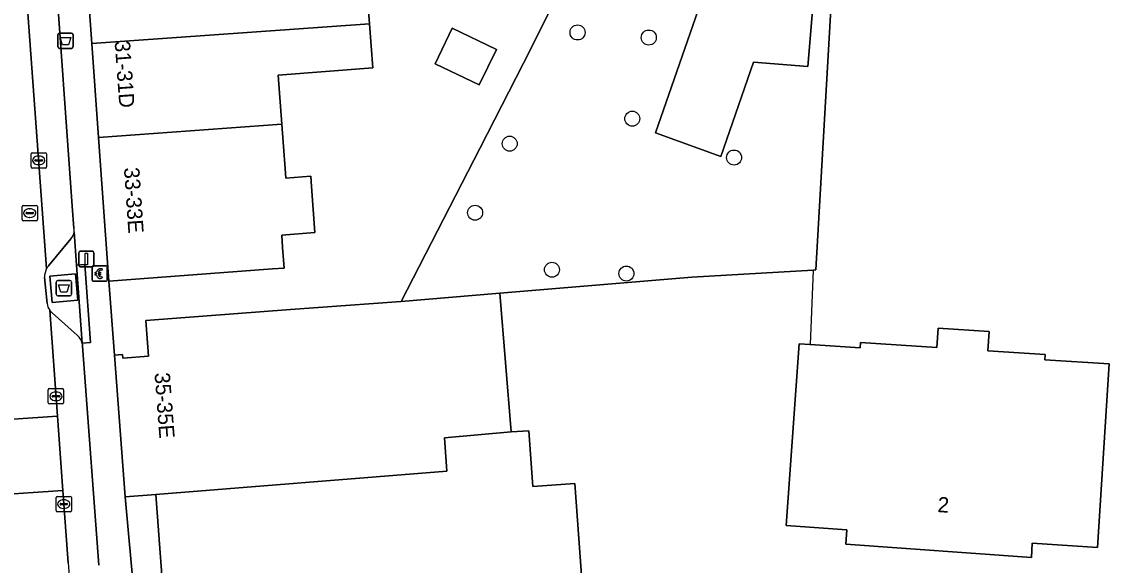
# Model space of a CAD drawing. Extents: x 161087 to 161926, y 382572 to 383873.
# Drawn here: x 161697.2 to 161768.2, y 383323.7 to 383359.1 of the extents above; entities that cross this region are included whole.
import ezdxf

# ---------------------------------------------------------------- set-up
doc = ezdxf.new("R2010")
doc.units = 0
for name, color, linetype in [('IMGEO_Afval_apart_plaats', 7, 'Continuous'), ('IMGEO_Afvalbak', 7, 'Continuous'), ('IMGEO_Betaalautomaat', 7, 'Continuous'), ('IMGEO_Boom', 7, 'Continuous'), ('IMGEO_Erf', 7, 'Continuous'), ('IMGEO_Grasland_overig', 7, 'Continuous'), ('IMGEO_Hek', 7, 'Continuous'), ('IMGEO_Kolk', 7, 'Continuous'), ('IMGEO_Lichtmast', 7, 'Continuous'), ('IMGEO_Pand', 7, 'Continuous'), ('IMGEO_Pand_nummerreeks', 7, 'Continuous'), ('IMGEO_Parkeervlak_open', 7, 'Continuous'), ('IMGEO_Rijbaan_lokaal_open', 7, 'Continuous'), ('IMGEO_Rioolput', 7, 'Continuous'), ('IMGEO_Voetpad_gesloten', 7, 'Continuous'), ('IMGEO_Voetpad_open', 7, 'Continuous')]:
    doc.layers.add(name, color=color, linetype=linetype)

msp = doc.modelspace()

# ---------------------------------------------------------------- linework, layer by layer
at = {"layer": 'IMGEO_Afval_apart_plaats'}
for p, q in [((161699.447, 383341.346), (161699.447, 383342.146)), ((161699.447, 383342.146), (161699.447, 383341.346)), ((161699.547, 383342.246), (161700.337, 383342.246)), ((161700.337, 383342.246), (161699.547, 383342.246)), ((161700.437, 383342.146), (161700.437, 383341.346)), ((161700.437, 383341.346), (161700.437, 383342.146)), ((161700.337, 383341.246), (161699.547, 383341.246)), ((161699.547, 383341.246), (161700.337, 383341.246))]:
    msp.add_line(p, q, dxfattribs=at)
msp.add_lwpolyline([(161699.59, 383341.96), (161700.294, 383341.96), (161700.145, 383341.49), (161699.739, 383341.49), (161699.59, 383341.96)], dxfattribs=at)
for centre, start, end in [((161699.547, 383342.146), 90, 180), ((161699.547, 383342.146), 90, 180), ((161700.337, 383342.146), 0, 90), ((161700.337, 383342.146), 360, 90), ((161699.547, 383341.346), 180, 270), ((161699.547, 383341.346), 180, 270), ((161700.337, 383341.346), 270, 0), ((161700.337, 383341.346), 270, 0)]:
    msp.add_arc(centre, 0.1, start, end, dxfattribs=at)
at = {"layer": 'IMGEO_Afvalbak'}
for p, q in [((161699.654, 383358.372), (161700.444, 383358.372)), ((161700.444, 383358.372), (161699.654, 383358.372)), ((161699.554, 383357.472), (161699.554, 383358.272)), ((161699.554, 383358.272), (161699.554, 383357.472)), ((161700.544, 383358.272), (161700.544, 383357.472)), ((161700.544, 383357.472), (161700.544, 383358.272)), ((161700.444, 383357.372), (161699.654, 383357.372)), ((161699.654, 383357.372), (161700.444, 383357.372))]:
    msp.add_line(p, q, dxfattribs=at)
msp.add_lwpolyline([(161699.697, 383358.086), (161700.401, 383358.086), (161700.252, 383357.616), (161699.846, 383357.616), (161699.697, 383358.086)], dxfattribs=at)
for centre, start, end in [((161699.654, 383358.272), 90, 180), ((161699.654, 383358.272), 90, 180), ((161700.444, 383358.272), 0, 90), ((161700.444, 383358.272), 360, 90), ((161699.654, 383357.472), 180, 270), ((161699.654, 383357.472), 180, 270), ((161700.444, 383357.472), 270, 0), ((161700.444, 383357.472), 270, 0)]:
    msp.add_arc(centre, 0.1, start, end, dxfattribs=at)
at = {"layer": 'IMGEO_Betaalautomaat'}
for p, q in [((161701.778, 383342.273), (161701.778, 383343.114)), ((161701.778, 383343.114), (161701.778, 383342.273)), ((161701.853, 383343.197), (161702.694, 383343.197)), ((161702.694, 383343.197), (161701.853, 383343.197)), ((161702.061, 383342.661), (161702.061, 383342.729)), ((161702.182, 383342.729), (161702.182, 383342.661)), ((161702.44, 383343.002), (161702.423, 383342.902)), ((161702.777, 383343.123), (161702.777, 383342.282)), ((161702.777, 383342.282), (161702.777, 383343.123)), ((161702.703, 383342.198), (161701.862, 383342.198)), ((161701.862, 383342.198), (161702.703, 383342.198)), ((161702.427, 383342.496), (161702.449, 383342.409))]:
    msp.add_line(p, q, dxfattribs=at)
for points in [[(161702.061, 383342.729), (161701.992, 383342.729), (161701.992, 383342.798), (161702.071, 383342.798)], [(161702.193, 383342.798), (161702.34, 383342.798), (161702.34, 383342.729), (161702.182, 383342.729)], [(161702.066, 383342.592), (161701.992, 383342.592), (161701.992, 383342.661), (161702.061, 383342.661)], [(161702.182, 383342.661), (161702.34, 383342.661), (161702.34, 383342.592), (161702.196, 383342.592)]]:
    msp.add_lwpolyline(points, dxfattribs=at)
for centre, radius, start, end in [((161701.856, 383343.12), 0.0779, 92.4484, 184.28452), ((161701.856, 383343.12), 0.0779, 92.4484, 184.28452), ((161702.354, 383342.722), 0.293, 73.01398, 165.01395), ((161702.36, 383342.735), 0.179, 69.32359, 159.56827), ((161702.7, 383343.12), 0.0779, 2.4484, 94.28452), ((161702.7, 383343.12), 0.0779, 2.4484, 94.28452), ((161701.856, 383342.276), 0.0779, 182.4484, 274.28452), ((161701.856, 383342.276), 0.0779, 182.4484, 274.28452), ((161702.327, 383342.647), 0.267, 191.80956, 297.03891), ((161702.36, 383342.662), 0.179, 202.76249, 291.86925), ((161702.7, 383342.276), 0.0779, 272.4484, 4.28452), ((161702.7, 383342.276), 0.0779, 272.4484, 4.28452)]:
    msp.add_arc(centre, radius, start, end, dxfattribs=at)
at = {"layer": 'IMGEO_Boom'}
for centre in [(161733.456, 383358.413), (161738.108, 383358.082), (161737.027, 383352.795), (161729.03, 383351.164), (161743.672, 383350.261), (161726.774, 383346.664), (161731.789, 383342.948), (161736.644, 383342.697)]:
    msp.add_circle(centre, 0.489, dxfattribs=at)
at = {"layer": 'IMGEO_Erf'}
for points in [[(161719.672, 383361.847), (161719.886, 383358.974), (161720.101, 383356.101), (161713.914, 383355.639), (161714.153, 383352.435), (161714.393, 383349.231), (161714.416, 383348.918), (161716.05, 383349.039), (161716.101, 383348.363), (161716.323, 383345.366), (161714.154, 383345.204), (161714.215, 383344.388), (161714.314, 383343.055), (161713.546, 383342.998), (161702.881, 383342.202), (161703.249, 383337.371), (161703.776, 383337.423), (161703.799, 383337.194), (161705.456, 383337.315), (161705.28, 383339.638), (161714.725, 383340.355), (161721.957, 383340.879), (161727.09, 383350.84), (161730.415, 383357.34), (161732.553, 383361.701)], [(161750.125, 383362.202), (161748.996, 383342.939), (161748.833, 383342.929), (161740.909, 383342.457), (161728.394, 383341.424), (161729.125, 383332.371), (161730.282, 383332.454), (161730.546, 383328.814), (161733.289, 383329.013), (161733.808, 383321.85)], [(161706.579, 383319.822), (161705.931, 383328.299), (161703.936, 383328.15), (161705.186, 383314.558)]]:
    msp.add_lwpolyline(points, dxfattribs=at)
for points in [[(161728.159, 383357.307), (161727.047, 383354.989), (161724.159, 383356.374), (161725.271, 383358.693)], [(161747.913, 383338.111), (161748.631, 383338.065), (161751.9, 383337.854), (161751.923, 383338.204), (161756.909, 383337.882), (161756.991, 383339.132), (161760.318, 383338.916), (161760.238, 383337.668), (161763.966, 383337.427), (161763.944, 383337.078), (161768.151, 383336.806), (161767.378, 383324.846), (161763.131, 383325.122), (161763.072, 383324.193), (161750.97, 383325.052), (161751.037, 383325.994), (161747.072, 383326.275)]]:
    msp.add_lwpolyline(points, close=True, dxfattribs=at)
at = {"layer": 'IMGEO_Grasland_overig'}
for points in [[(161754.471, 383392.259), (161754.331, 383392.28), (161754.382, 383392.636), (161754.459, 383393.252), (161754.158, 383393.302), (161748.887, 383392.834), (161738.987, 383392.094), (161739.962, 383377.801), (161740.464, 383377.663), (161740.563, 383377.613), (161736.095, 383368.75), (161732.553, 383361.701), (161730.415, 383357.34), (161727.09, 383350.84), (161721.957, 383340.879), (161728.394, 383341.424), (161740.909, 383342.457), (161748.833, 383342.929), (161748.996, 383342.939), (161750.125, 383362.202), (161750.531, 383365.491)], [(161747.585, 383377.884), (161751.85, 383376.348), (161749.629, 383369.985), (161748.49, 383356.199), (161744.929, 383356.47), (161742.805, 383350.327), (161738.54, 383351.864)]]:
    msp.add_lwpolyline(points, close=True, dxfattribs=at)
at = {"layer": 'IMGEO_Hek'}
msp.add_lwpolyline([(161748.833, 383342.929), (161748.631, 383338.065)], dxfattribs=at)
at = {"layer": 'IMGEO_Kolk'}
for p, q in [((161697.798, 383349.65), (161697.798, 383350.502)), ((161697.873, 383350.576), (161698.725, 383350.576)), ((161698.799, 383350.502), (161698.799, 383349.65)), ((161698.057, 383350.07), (161698.057, 383350.082)), ((161698.495, 383350.033), (161698.097, 383350.033)), ((161698.1, 383350.119), (161698.498, 383350.119)), ((161698.309, 383349.796), (161698.284, 383349.796)), ((161698.286, 383350.356), (161698.311, 383350.356)), ((161698.541, 383350.082), (161698.541, 383350.07)), ((161698.725, 383349.576), (161697.873, 383349.576)), ((161698.925, 383334.271), (161698.925, 383335.123)), ((161699, 383335.197), (161699.852, 383335.197)), ((161699.413, 383334.977), (161699.438, 383334.977)), ((161699.926, 383335.123), (161699.926, 383334.271)), ((161699.852, 383334.197), (161699, 383334.197)), ((161699.184, 383334.691), (161699.184, 383334.703)), ((161699.622, 383334.654), (161699.224, 383334.654)), ((161699.227, 383334.74), (161699.625, 383334.74)), ((161699.436, 383334.417), (161699.411, 383334.417)), ((161699.668, 383334.703), (161699.668, 383334.691)), ((161699.434, 383327.245), (161699.434, 383328.097)), ((161699.509, 383328.171), (161700.361, 383328.171)), ((161699.922, 383327.951), (161699.947, 383327.951)), ((161700.435, 383328.097), (161700.435, 383327.245)), ((161700.361, 383327.171), (161699.509, 383327.171)), ((161699.693, 383327.665), (161699.693, 383327.677)), ((161700.131, 383327.628), (161699.733, 383327.628)), ((161699.736, 383327.714), (161700.134, 383327.714)), ((161699.945, 383327.391), (161699.92, 383327.391)), ((161700.177, 383327.677), (161700.177, 383327.665))]:
    msp.add_line(p, q, dxfattribs=at)
for points in [[(161697.798, 383349.65), (161697.798, 383350.502)], [(161697.873, 383350.576), (161698.725, 383350.576)], [(161698.799, 383350.502), (161698.799, 383349.65)], [(161698.725, 383349.576), (161697.873, 383349.576)], [(161698.925, 383334.271), (161698.925, 383335.123)], [(161699, 383335.197), (161699.852, 383335.197)], [(161699.926, 383335.123), (161699.926, 383334.271)], [(161699.852, 383334.197), (161699, 383334.197)], [(161699.434, 383327.245), (161699.434, 383328.097)], [(161699.509, 383328.171), (161700.361, 383328.171)], [(161700.435, 383328.097), (161700.435, 383327.245)], [(161700.361, 383327.171), (161699.509, 383327.171)]]:
    msp.add_lwpolyline(points, dxfattribs=at)
for centre, radius, start, end in [((161697.875, 383350.5), 0.0765, 91.55205, 178.44795), ((161697.875, 383350.5), 0.0765, 91.55205, 178.44795), ((161698.723, 383350.5), 0.0765, 1.55205, 88.44795), ((161698.723, 383350.5), 0.0765, 1.55205, 88.44795), ((161698.097, 383350.079), 0.0403, 85.87752, 175.75265), ((161698.094, 383350.069), 0.0366, 178.93798, 274.71019), ((161698.498, 383350.076), 0.043, 264.86636, 352.45326), ((161698.502, 383350.081), 0.0386, 1.73085, 96.63898), ((161697.875, 383349.652), 0.0765, 181.55205, 268.44795), ((161697.875, 383349.652), 0.0765, 181.55205, 268.44795), ((161698.723, 383349.652), 0.0765, 271.55205, 358.44795), ((161698.723, 383349.652), 0.0765, 271.55205, 358.44795), ((161699.002, 383335.121), 0.0765, 91.55205, 178.44795), ((161699.002, 383335.121), 0.0765, 91.55205, 178.44795), ((161699.85, 383335.121), 0.0765, 1.55205, 88.44795), ((161699.85, 383335.121), 0.0765, 1.55205, 88.44795), ((161699.002, 383334.273), 0.0765, 181.55205, 268.44795), ((161699.002, 383334.273), 0.0765, 181.55205, 268.44795), ((161699.224, 383334.7), 0.0403, 85.87752, 175.75265), ((161699.221, 383334.69), 0.0366, 178.93798, 274.71019), ((161699.625, 383334.697), 0.043, 264.86636, 352.45326), ((161699.629, 383334.702), 0.0386, 1.73085, 96.63898), ((161699.85, 383334.273), 0.0765, 271.55205, 358.44795), ((161699.85, 383334.273), 0.0765, 271.55205, 358.44795), ((161699.511, 383328.095), 0.0765, 91.55205, 178.44795), ((161699.511, 383328.095), 0.0765, 91.55205, 178.44795), ((161700.359, 383328.095), 0.0765, 1.55205, 88.44795), ((161700.359, 383328.095), 0.0765, 1.55205, 88.44795), ((161699.511, 383327.247), 0.0765, 181.55205, 268.44795), ((161699.511, 383327.247), 0.0765, 181.55205, 268.44795), ((161699.733, 383327.674), 0.0403, 85.87752, 175.75265), ((161699.73, 383327.664), 0.0366, 178.93798, 274.71019), ((161700.134, 383327.671), 0.043, 264.86636, 352.45326), ((161700.138, 383327.676), 0.0386, 1.73085, 96.63898), ((161700.359, 383327.247), 0.0765, 271.55205, 358.44795), ((161700.359, 383327.247), 0.0765, 271.55205, 358.44795)]:
    msp.add_arc(centre, radius, start, end, dxfattribs=at)
for centre, major_axis, ratio, start_param, end_param in [((161698.285, 383350.076), (-0.387, 0.002), 0.722429, 4.712389, 7.853982), ((161698.31, 383350.076), (-0.39, 0.002), 0.717154, 1.570796, 4.712389), ((161699.412, 383334.697), (-0.387, 0.002), 0.722429, 4.712389, 7.853982), ((161699.437, 383334.697), (-0.39, 0.002), 0.717154, 1.570796, 4.712389), ((161699.921, 383327.671), (-0.387, 0.002), 0.722429, 4.712389, 7.853982), ((161699.946, 383327.671), (-0.39, 0.002), 0.717154, 1.570796, 4.712389)]:
    msp.add_ellipse(centre, major_axis=major_axis, ratio=ratio, start_param=start_param, end_param=end_param, dxfattribs=at)
at = {"layer": 'IMGEO_Lichtmast'}
for p, q in [((161701.012, 383344.147), (161701.802, 383344.147)), ((161701.802, 383344.147), (161701.012, 383344.147)), ((161700.912, 383343.247), (161700.912, 383344.047)), ((161700.912, 383344.047), (161700.912, 383343.247)), ((161701.902, 383344.047), (161701.902, 383343.247)), ((161701.902, 383343.247), (161701.902, 383344.047)), ((161701.802, 383343.147), (161701.012, 383343.147)), ((161701.012, 383343.147), (161701.802, 383343.147))]:
    msp.add_line(p, q, dxfattribs=at)
msp.add_lwpolyline([(161701.332, 383344.022), (161701.482, 383344.022), (161701.482, 383343.272), (161701.332, 383343.272), (161701.332, 383344.022)], dxfattribs=at)
for centre, start, end in [((161701.012, 383344.047), 90, 180), ((161701.012, 383344.047), 90, 180), ((161701.802, 383344.047), 0, 90), ((161701.802, 383344.047), 360, 90), ((161701.012, 383343.247), 180, 270), ((161701.012, 383343.247), 180, 270), ((161701.802, 383343.247), 270, 0), ((161701.802, 383343.247), 270, 0)]:
    msp.add_arc(centre, 0.1, start, end, dxfattribs=at)
at = {"layer": 'IMGEO_Pand'}
for points in [[(161738.54, 383351.864), (161742.805, 383350.327), (161744.929, 383356.47), (161748.49, 383356.199), (161749.629, 383369.985), (161751.85, 383376.348), (161747.585, 383377.884)], [(161713.268, 383364.525), (161701.33, 383363.644), (161701.347, 383363.415), (161701.76, 383357.695), (161719.886, 383358.974), (161719.672, 383361.847), (161713.503, 383361.386)], [(161713.914, 383355.639), (161720.101, 383356.101), (161719.886, 383358.974), (161701.76, 383357.695), (161702.203, 383351.57), (161714.153, 383352.435)], [(161728.159, 383357.307), (161725.271, 383358.693), (161724.159, 383356.374), (161727.047, 383354.989)], [(161714.393, 383349.231), (161714.153, 383352.435), (161702.203, 383351.57), (161702.881, 383342.202), (161713.546, 383342.998), (161714.314, 383343.055), (161714.215, 383344.388), (161714.154, 383345.204), (161716.323, 383345.366), (161716.101, 383348.363), (161716.05, 383349.039), (161714.416, 383348.918)], [(161705.931, 383328.299), (161724.934, 383329.827), (161724.77, 383331.985), (161729.125, 383332.371), (161728.394, 383341.424), (161721.957, 383340.879), (161714.725, 383340.355), (161705.28, 383339.638), (161705.456, 383337.315), (161703.799, 383337.194), (161703.776, 383337.423), (161703.249, 383337.371), (161703.936, 383328.15)], [(161748.631, 383338.065), (161747.913, 383338.111), (161747.072, 383326.275), (161751.037, 383325.994), (161750.97, 383325.052), (161763.072, 383324.193), (161763.131, 383325.122), (161767.378, 383324.846), (161768.151, 383336.806), (161763.944, 383337.078), (161763.966, 383337.427), (161760.238, 383337.668), (161760.318, 383338.916), (161756.991, 383339.132), (161756.909, 383337.882), (161751.923, 383338.204), (161751.9, 383337.854)], [(161705.931, 383328.299), (161706.579, 383319.822), (161711.215, 383320.159), (161711.267, 383319.501), (161715.07, 383319.798), (161715.018, 383320.456), (161722.566, 383321.016), (161729.128, 383321.51), (161729.785, 383321.558), (161733.808, 383321.85), (161733.289, 383329.013), (161730.546, 383328.814), (161730.282, 383332.454), (161729.125, 383332.371), (161724.77, 383331.985), (161724.934, 383329.827)]]:
    msp.add_lwpolyline(points, close=True, dxfattribs=at)
at = {"layer": 'IMGEO_Parkeervlak_open'}
for points in [[(161695.88, 383383.185), (161698.818, 383343.028)], [(161700.599, 383345.658), (161700.492, 383347.097), (161699.333, 383363.288), (161698.102, 383380.075)], [(161698.943, 383343.211), (161700.404, 383344.97)], [(161699.017, 383340.305), (161699.523, 383333.398), (161699.877, 383328.554), (161700.221, 383323.851)], [(161700.824, 383338.655), (161699.168, 383340.149)], [(161701.241, 383336.811), (161701.167, 383337.968), (161701.157, 383338.055), (161701.144, 383338.154)], [(161702.222, 383323.687), (161701.241, 383336.811)]]:
    msp.add_lwpolyline(points, dxfattribs=at)
for centre, radius, start, end in [((161699.938, 383345.481), 0.684, 354.37427, 14.99753), ((161699.926, 383345.476), 0.696, 313.40816, 354.91613), ((161699.769, 383342.513), 1.082, 139.78541, 151.54374), ((161699.721, 383340.835), 0.881, 216.99177, 231.14208), ((161700.276, 383337.952), 0.891, 13.0797, 52.05488), ((161754.112, 383327.487), 54.013, 183.85967, 193.42764)]:
    msp.add_arc(centre, radius, start, end, dxfattribs=at)
at = {"layer": 'IMGEO_Rijbaan_lokaal_open'}
for points in [[(161698.818, 383343.028), (161695.88, 383383.185), (161695.87, 383383.317), (161695.444, 383388.385), (161695.243, 383391.264), (161695.171, 383392.289), (161694.987, 383394.899), (161694.053, 383407.951), (161689.589, 383407.644), (161691.681, 383378.632), (161692.697, 383364.42), (161692.789, 383363.253), (161692.819, 383362.878), (161693.282, 383357.181), (161693.444, 383354.484), (161693.501, 383354.195), (161694.192, 383344.284), (161694.403, 383341.199), (161694.993, 383333.093), (161699.523, 383333.398), (161699.017, 383340.305)], [(161698.843, 383340.749), (161698.677, 383342.452)], [(161700.221, 383323.851), (161699.877, 383328.554), (161695.345, 383328.26), (161695.906, 383320.555), (161696.407, 383317.493), (161697.121, 383314.049), (161697.617, 383312.274), (161699.232, 383307.899), (161700.434, 383305.254), (161703.798, 383298.161), (161708.413, 383299.07), (161707.859, 383300.221)]]:
    msp.add_lwpolyline(points, dxfattribs=at)
msp.add_lwpolyline([(161695.345, 383328.26), (161699.877, 383328.554), (161699.523, 383333.398), (161694.993, 383333.093)], close=True, dxfattribs=at)
for centre, radius, start, end in [((161699.836, 383342.474), 1.159, 151.42389, 181.06603), ((161699.734, 383340.842), 0.896, 185.96581, 216.83381), ((161754.112, 383327.487), 54.013, 183.85967, 193.42764)]:
    msp.add_arc(centre, radius, start, end, dxfattribs=at)
at = {"layer": 'IMGEO_Rioolput'}
for p, q in [((161697.212, 383346.215), (161697.212, 383347.067)), ((161697.287, 383347.141), (161698.139, 383347.141)), ((161698.213, 383347.067), (161698.213, 383346.215)), ((161697.471, 383346.635), (161697.471, 383346.647)), ((161697.909, 383346.598), (161697.511, 383346.598)), ((161697.514, 383346.684), (161697.912, 383346.684)), ((161697.723, 383346.361), (161697.698, 383346.361)), ((161697.7, 383346.921), (161697.725, 383346.921)), ((161697.955, 383346.647), (161697.955, 383346.635)), ((161698.139, 383346.141), (161697.287, 383346.141))]:
    msp.add_line(p, q, dxfattribs=at)
for points in [[(161697.212, 383346.215), (161697.212, 383347.067)], [(161697.287, 383347.141), (161698.139, 383347.141)], [(161698.213, 383347.067), (161698.213, 383346.215)], [(161698.139, 383346.141), (161697.287, 383346.141)]]:
    msp.add_lwpolyline(points, dxfattribs=at)
for centre, radius, start, end in [((161697.289, 383347.065), 0.0765, 91.55205, 178.44795), ((161697.289, 383347.065), 0.0765, 91.55205, 178.44795), ((161698.137, 383347.065), 0.0765, 1.55205, 88.44795), ((161698.137, 383347.065), 0.0765, 1.55205, 88.44795), ((161697.511, 383346.644), 0.0403, 85.87752, 175.75265), ((161697.508, 383346.634), 0.0366, 178.93798, 274.71019), ((161697.912, 383346.641), 0.043, 264.86636, 352.45326), ((161697.916, 383346.646), 0.0386, 1.73085, 96.63898), ((161697.289, 383346.217), 0.0765, 181.55205, 268.44795), ((161697.289, 383346.217), 0.0765, 181.55205, 268.44795), ((161698.137, 383346.217), 0.0765, 271.55205, 358.44795), ((161698.137, 383346.217), 0.0765, 271.55205, 358.44795)]:
    msp.add_arc(centre, radius, start, end, dxfattribs=at)
for centre, major_axis, ratio, start_param, end_param in [((161697.699, 383346.641), (-0.387, 0.002), 0.722429, 4.712389, 7.853982), ((161697.724, 383346.641), (-0.39, 0.002), 0.717154, 1.570796, 4.712389)]:
    msp.add_ellipse(centre, major_axis=major_axis, ratio=ratio, start_param=start_param, end_param=end_param, dxfattribs=at)
at = {"layer": 'IMGEO_Voetpad_gesloten'}
msp.add_lwpolyline([(161700.697, 383342.681), (161699.024, 383342.521), (161699.187, 383340.811), (161700.86, 383340.971)], close=True, dxfattribs=at)
at = {"layer": 'IMGEO_Voetpad_open'}
for points in [[(161703.697, 383314.542), (161705.186, 383314.558), (161703.936, 383328.15), (161703.249, 383337.371), (161702.881, 383342.202), (161702.203, 383351.57), (161701.76, 383357.695), (161701.347, 383363.415), (161701.33, 383363.644), (161700.538, 383374.582), (161699.488, 383389.093), (161699.316, 383391.446), (161699.026, 383395.395), (161698.878, 383397.419), (161698.588, 383401.368), (161698.439, 383403.392), (161698.149, 383407.341), (161698.001, 383409.365), (161697.711, 383413.314)], [(161698.102, 383380.075), (161699.333, 383363.288), (161700.492, 383347.097), (161700.599, 383345.658)], [(161700.404, 383344.97), (161698.943, 383343.211)], [(161701.144, 383338.154), (161700.775, 383343.253), (161700.619, 383345.414)], [(161700.619, 383345.414), (161700.775, 383343.253), (161701.301, 383343.292), (161701.68, 383338.194), (161701.144, 383338.154), (161701.157, 383338.055), (161701.167, 383337.968), (161701.241, 383336.811), (161702.222, 383323.687)], [(161698.677, 383342.452), (161698.843, 383340.749)], [(161699.168, 383340.149), (161700.824, 383338.655)]]:
    msp.add_lwpolyline(points, dxfattribs=at)
for points in [[(161699.187, 383340.811), (161699.024, 383342.521), (161700.697, 383342.681), (161700.86, 383340.971)], [(161701.144, 383338.154), (161701.68, 383338.194), (161701.301, 383343.292), (161700.775, 383343.253)]]:
    msp.add_lwpolyline(points, close=True, dxfattribs=at)
for centre, radius, start, end in [((161699.938, 383345.481), 0.684, 354.37427, 14.99753), ((161699.926, 383345.476), 0.696, 313.40816, 354.91613), ((161699.836, 383342.474), 1.159, 151.42389, 181.06603), ((161699.769, 383342.513), 1.082, 139.78541, 151.54374), ((161699.734, 383340.842), 0.896, 185.96581, 216.83381), ((161699.721, 383340.835), 0.881, 216.99177, 231.14208), ((161700.276, 383337.952), 0.891, 13.0797, 52.05488)]:
    msp.add_arc(centre, radius, start, end, dxfattribs=at)

# ---------------------------------------------------------------- texts
at = {"layer": 'IMGEO_Pand_nummerreeks'}
for s, rotation, p in [('31-31D', 274.13654, (161703.253, 383357.841)), ('33-33E', 273.94174, (161703.86, 383349.591)), ('35-35E', 274.33064, (161705.855, 383336.215)), ('2', 355.93996, (161756.922, 383327.155))]:
    msp.add_text(s, height=1, rotation=rotation, dxfattribs=at).set_placement(p)

doc.saveas('drawing.dxf')
